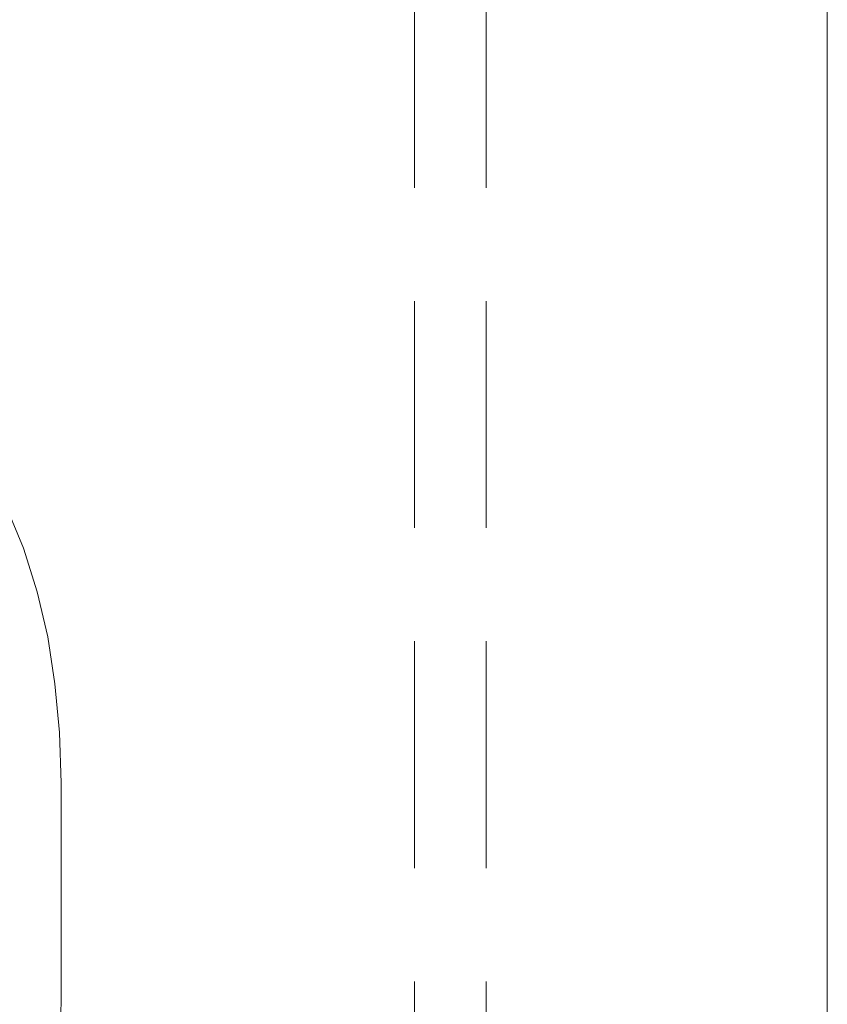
# Model space of a CAD drawing. Header units: millimetres. Extents: x 23192 to 177760, y -399809 to -79279.
# Tile 544 of 656: x 73389 to 73422, y -194599 to -194558. Entities that reach past the tile are written whole.
import ezdxf

# ---------------------------------------------------------------- set-up
doc = ezdxf.new("R2010")
doc.units = ezdxf.units.MM
doc.linetypes.add('HIDDEN2', pattern=[4.7625, 3.175, -1.5875])
doc.layers.get('0').update_dxf_attribs({"lineweight": 0})
doc.layers.add('!! 2 ZABUDOWA GK-MDF', color=54, linetype='Continuous', lineweight=13)
doc.layers.add('!! 2_wypos-sanitarne', color=240, linetype='Continuous', lineweight=9)
doc.layers.add('!! 2_WYBURZENIA DO REMONTU', color=7, linetype='Continuous', lineweight=0, true_color=0x4d4d4d, plot=False)

# ---------------------------------------------------------------- blocks, each defined once
blk = doc.blocks.new('A$C6ce7c513')
at = {"lineweight": 0}
blk.add_lwpolyline([(-0.17548, -0.00049), (-0.17646, -0.04094), (-0.1772, -0.08064), (-0.1777, -0.11986), (-0.17794, -0.15833), (-0.17819, -0.23404), (-0.17819, -0.30902), (-0.17745, -0.33023), (-0.17548, -0.3507), (-0.17252, -0.37043), (-0.16807, -0.38942), (-0.1624, -0.40767), (-0.15525, -0.42494)], dxfattribs=at)

msp = doc.modelspace()

# ---------------------------------------------------------------- linework, layer by layer
at = {"layer": '!! 2 ZABUDOWA GK-MDF'}
msp.add_lwpolyline([(73422.42657, -194502.5883), (73422.42657, -194639.5883)], dxfattribs=at)
at = {"layer": '!! 2_WYBURZENIA DO REMONTU', "linetype": 'HIDDEN2', "ltscale": 3}
for points in [[(73405.08994, -194512.5883), (73405.08994, -194639.5883)], [(73408.08994, -194512.5883), (73408.08994, -194639.5883)]]:
    msp.add_lwpolyline(points, dxfattribs=at)

# ---------------------------------------------------------------- block references
at = {"layer": '!! 2_wypos-sanitarne', "xscale": 100, "yscale": 100, "zscale": 100, "rotation": 180}
msp.add_blockref('A$C6ce7c513', (73372.42657, -194620.8873), dxfattribs=at)

doc.saveas('drawing.dxf')
